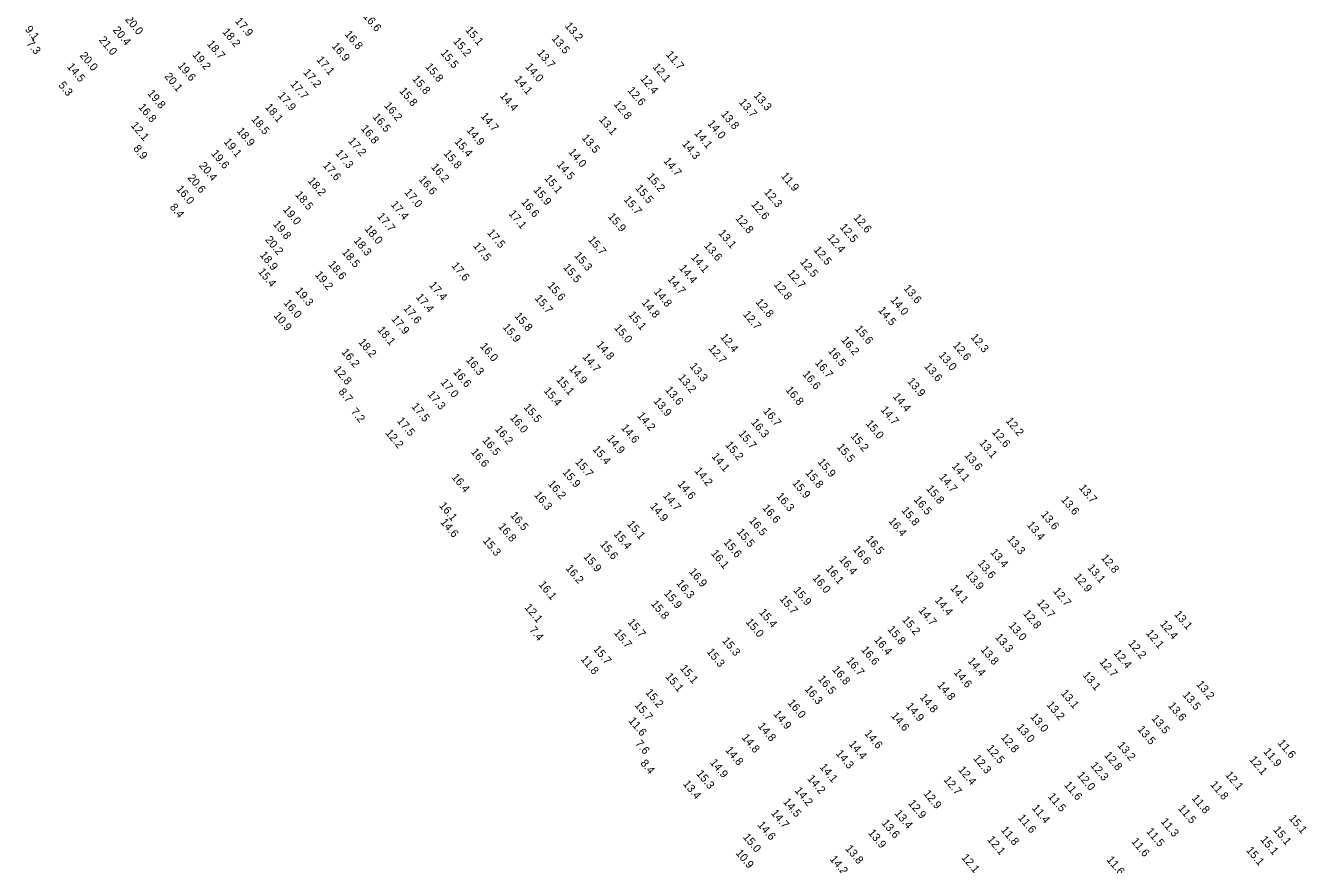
# Model space of a CAD drawing. Extents: x 1023796 to 1112670, y 656573 to 837340.
# Drawn here: x 1024434 to 1025234, y 835923 to 836447 of the extents above; entities that cross this region are included whole.
import ezdxf

# ---------------------------------------------------------------- set-up
doc = ezdxf.new("R2010")
doc.units = 0
doc.layers.add('V-TOPO-SOUN', color=7, linetype='Continuous')

msp = doc.modelspace()

# ---------------------------------------------------------------- texts
at = {"layer": 'V-TOPO-SOUN'}
for s, p in [('20.0 ', (1024495.77, 836450.65)), ('17.9 ', (1024564.47, 836449.65)), ('16.6 ', (1024644.54, 836452.65)), ('9.1', (1024433.24, 836444.44)), ('20.4 ', (1024488.1, 836444.03)), ('18.2 ', (1024556.56, 836442.92)), ('16.8 ', (1024633, 836441.45)), ('15.1 ', (1024708.44, 836444.07)), ('13.2 ', (1024770.59, 836446.67)), ('7.3', (1024434.13, 836435.57)), ('21.0 ', (1024479.42, 836437.86)), ('18.7 ', (1024546.94, 836435.35)), ('16.9 ', (1024624.92, 836434.01)), ('15.2 ', (1024700.78, 836437.05)), ('13.5 ', (1024762.34, 836438.76)), ('20.0 ', (1024467.45, 836428.12)), ('19.2 ', (1024537.94, 836428.63)), ('17.1 ', (1024615.39, 836425.47)), ('15.5 ', (1024692.91, 836429.72)), ('13.7 ', (1024753.22, 836429.72)), ('11.7 ', (1024833.82, 836428.74)), ('14.5 ', (1024459.48, 836421.15)), ('19.6 ', (1024528.64, 836421.72)), ('17.2 ', (1024607.09, 836417.56)), ('15.8 ', (1024683.4, 836421.13)), ('14.0 ', (1024745.86, 836421.15)), ('12.1 ', (1024825.42, 836421.04)), ('5.3', (1024454.14, 836409.52)), ('20.1 ', (1024520.41, 836415.08)), ('17.7 ', (1024599.01, 836410.29)), ('15.8 ', (1024675.21, 836413.48)), ('14.1 ', (1024739.06, 836413.31)), ('12.4 ', (1024817.69, 836413.7)), ('19.8 ', (1024509.72, 836404.49)), ('17.9 ', (1024591.3, 836403.15)), ('15.8 ', (1024667.19, 836405.97)), ('14.4 ', (1024730.02, 836402.93)), ('12.6 ', (1024809.75, 836406.34)), ('13.3 ', (1024888.59, 836403.19)), ('16.8 ', (1024504.05, 836395.85)), ('18.1 ', (1024583.22, 836395.84)), ('16.2 ', (1024657.64, 836396.81)), ('12.8 ', (1024801.09, 836397.73)), ('13.7 ', (1024879.39, 836398.93)), ('12.1 ', (1024499.4, 836384.41)), ('18.5 ', (1024574.69, 836388.29)), ('16.5 ', (1024650.46, 836389.77)), ('14.7 ', (1024717.96, 836390.23)), ('13.1 ', (1024791.96, 836388.07)), ('14.0 ', (1024859.76, 836385.56)), ('13.8 ', (1024868.19, 836391.47)), ('18.9 ', (1024565.57, 836380.95)), ('16.8 ', (1024643.11, 836382.52)), ('14.9 ', (1024709.12, 836381.44)), ('13.5 ', (1024781.14, 836376.66)), ('14.1 ', (1024851.48, 836379.57)), ('8.9', (1024500.86, 836369.92)), ('19.1 ', (1024557.4, 836374.18)), ('17.2 ', (1024635.18, 836374.75)), ('15.4 ', (1024701.61, 836374.34)), ('14.0 ', (1024772.82, 836367.81)), ('14.3 ', (1024843.79, 836372.84)), ('20.4 ', (1024542.01, 836359.28)), ('19.6 ', (1024549.59, 836366.9)), ('17.6 ', (1024619.41, 836359.5)), ('17.3 ', (1024627.18, 836367.09)), ('15.8 ', (1024694.83, 836366.92)), ('14.5 ', (1024765.48, 836359.97)), ('14.7 ', (1024832.23, 836362.2)), ('20.6 ', (1024534.81, 836351.71)), ('16.2 ', (1024687.01, 836358.44)), ('15.2 ', (1024821.89, 836352.43)), ('11.9 ', (1024905.66, 836352.82)), ('16.0 ', (1024527.69, 836344.68)), ('18.2 ', (1024609.94, 836349.83)), ('16.6 ', (1024679.28, 836350.68)), ('15.9 ', (1024750.92, 836344.06)), ('15.1 ', (1024757.78, 836351.42)), ('15.5 ', (1024814.61, 836345.28)), ('18.5 ', (1024602.06, 836341.13)), ('17.0 ', (1024670.32, 836342.65)), ('16.6 ', (1024743.31, 836336.56)), ('15.7 ', (1024807.37, 836338.16)), ('12.3 ', (1024895.12, 836342.73)), ('8.4', (1024523.73, 836333.31)), ('19.0 ', (1024594.43, 836331.86)), ('17.7 ', (1024653.28, 836327.54)), ('17.4 ', (1024661.77, 836335.03)), ('17.1 ', (1024735.43, 836329.28)), ('15.9 ', (1024797.54, 836327.48)), ('12.6 ', (1024887.06, 836335.07)), ('19.8 ', (1024588.25, 836322.76)), ('18.0 ', (1024645.45, 836319.8)), ('12.8 ', (1024877.19, 836326.41)), ('12.5 ', (1024942.43, 836320.81)), ('12.6 ', (1024950.95, 836326.82)), ('20.2 ', (1024583.31, 836313.01)), ('18.3 ', (1024638.56, 836312.47)), ('17.5 ', (1024722.08, 836317.34)), ('15.7 ', (1024785.08, 836312.98)), ('13.1 ', (1024866.52, 836317.08)), ('12.4 ', (1024934.55, 836314.36)), ('18.5 ', (1024631.28, 836305.19)), ('17.5 ', (1024713.29, 836309.22)), ('13.6 ', (1024857.54, 836309.28)), ('12.5 ', (1024926.05, 836306.7)), ('18.9 ', (1024579.96, 836303.43)), ('18.6 ', (1024622.76, 836297.59)), ('17.6 ', (1024699.79, 836296.75)), ('15.5 ', (1024769.53, 836295.71)), ('15.3 ', (1024776.46, 836303.09)), ('14.1 ', (1024849.42, 836301.99)), ('12.5 ', (1024917.56, 836299.08)), ('15.4 ', (1024578.84, 836292.97)), ('19.2 ', (1024614.41, 836291.11)), ('14.7 ', (1024834.7, 836288.37)), ('14.4 ', (1024842.01, 836295.22)), ('12.7 ', (1024909.67, 836292.03)), ('19.3 ', (1024602.14, 836281.06)), ('17.4 ', (1024685.74, 836284.61)), ('15.6 ', (1024759.65, 836284.4)), ('14.8 ', (1024826.18, 836280.46)), ('12.8 ', (1024901.16, 836284.99)), ('13.6 ', (1024982.28, 836282.61)), ('16.0 ', (1024594.86, 836273.47)), ('17.4 ', (1024677.47, 836277.09)), ('15.7 ', (1024751.78, 836276.4)), ('14.8 ', (1024818.61, 836273.65)), ('12.8 ', (1024889.79, 836273.99)), ('14.0 ', (1024974.07, 836275.34)), ('10.9 ', (1024588.63, 836265.58)), ('17.6 ', (1024669.69, 836270.07)), ('15.8 ', (1024739.12, 836265.31)), ('15.1 ', (1024810.27, 836266.05)), ('12.7 ', (1024881.96, 836266.36)), ('14.5 ', (1024966.36, 836268.88)), ('18.1 ', (1024653.45, 836256.56)), ('17.9 ', (1024662.15, 836263.43)), ('15.9 ', (1024731.77, 836258.37)), ('15.0 ', (1024801.41, 836257.95)), ('15.6 ', (1024951.91, 836257.29)), ('18.2 ', (1024641.54, 836248.97)), ('14.8 ', (1024790.18, 836247.44)), ('12.4 ', (1024867.74, 836252.18)), ('16.2 ', (1024943.26, 836250.4)), ('12.3 ', (1025024.2, 836252.04)), ('16.2 ', (1024631, 836242.75)), ('16.0 ', (1024717.57, 836246.4)), ('14.7 ', (1024781.59, 836239.7)), ('12.7 ', (1024860.32, 836245.13)), ('16.5 ', (1024935.11, 836243.39)), ('13.0 ', (1025004.16, 836240.8)), ('12.6 ', (1025013.09, 836247.02)), ('12.8 ', (1024626.11, 836231.89)), ('16.3 ', (1024708.78, 836237.81)), ('14.9 ', (1024773.24, 836232.36)), ('13.3 ', (1024848.61, 836233.86)), ('16.7 ', (1024926.88, 836236.05)), ('13.6 ', (1024995.2, 836233.84)), ('17.0 ', (1024692.9, 836223.8)), ('16.6 ', (1024700.79, 836230.29)), ('15.1 ', (1024765.25, 836225.44)), ('13.2 ', (1024841.37, 836226.79)), ('16.6 ', (1024919.15, 836228.95)), ('13.9 ', (1024984.61, 836224.44)), ('8.7', (1024629.14, 836217.91)), ('17.3 ', (1024684.76, 836216.3)), ('15.4 ', (1024757.35, 836218.6)), ('13.6 ', (1024833.3, 836219.15)), ('16.8 ', (1024908.55, 836219.09)), ('17.5 ', (1024674.72, 836208.72)), ('15.5 ', (1024744.83, 836208.26)), ('13.9 ', (1024826, 836212.1)), ('14.4 ', (1024975.57, 836214.99)), ('7.2', (1024636.81, 836205.45)), ('17.5 ', (1024665.65, 836199.76)), ('16.0 ', (1024736.25, 836201.74)), ('14.2 ', (1024815.85, 836202.99)), ('16.7 ', (1024894.52, 836205.85)), ('14.7 ', (1024967.94, 836206.73)), ('12.2 ', (1025046.09, 836199.79)), ('12.2 ', (1024658.46, 836192.19)), ('16.2 ', (1024726.91, 836194.54)), ('14.6 ', (1024805.72, 836195.41)), ('15.7 ', (1024879.08, 836191.71)), ('16.3 ', (1024886.92, 836198.85)), ('15.0 ', (1024958.61, 836198.01)), ('12.6 ', (1025037.6, 836192.73)), ('16.5 ', (1024719.03, 836187.63)), ('14.9 ', (1024796.83, 836188.73)), ('15.2 ', (1024870.88, 836184.7)), ('15.5 ', (1024940.58, 836183.43)), ('15.2 ', (1024949.15, 836190.2)), ('13.1 ', (1025029.56, 836185.95)), ('16.6 ', (1024711.89, 836180.36)), ('15.4 ', (1024787.93, 836182.04)), ('14.1 ', (1024862.33, 836177.5)), ('13.6 ', (1025020.26, 836178.2)), ('15.9 ', (1024769.13, 836167.63)), ('15.7 ', (1024777.04, 836174.07)), ('14.2 ', (1024851.65, 836168.56)), ('15.9 ', (1024928.59, 836174.06)), ('14.1 ', (1025012.36, 836171.42)), ('16.4 ', (1024699.82, 836164.55)), ('16.2 ', (1024760, 836160.38)), ('14.6 ', (1024841, 836160.26)), ('15.9 ', (1024912.75, 836160.84)), ('15.8 ', (1024920.9, 836167.25)), ('14.7 ', (1025004.49, 836164.57)), ('16.3 ', (1024751.37, 836153.47)), ('14.7 ', (1024831.86, 836153.04)), ('16.3 ', (1024902.76, 836152.65)), ('15.8 ', (1024996.41, 836157.36)), ('13.7 ', (1025091.86, 836157.92)), ('16.1 ', (1024692.04, 836146.76)), ('14.9 ', (1024823.79, 836146.35)), ('16.6 ', (1024894.01, 836145.37)), ('15.8 ', (1024980.94, 836143.81)), ('16.5 ', (1024988.66, 836150.55)), ('13.6 ', (1025080.7, 836150.49)), ('14.6 ', (1024692.82, 836136.43)), ('16.5 ', (1024736.5, 836140.74)), ('16.5 ', (1024885.65, 836137.45)), ('16.4 ', (1024972.87, 836137.13)), ('13.6 ', (1025068.13, 836141.2)), ('16.8 ', (1024728.97, 836133.71)), ('15.4 ', (1024801.06, 836129.05)), ('15.1 ', (1024809.53, 836135.23)), ('15.5 ', (1024877.99, 836130.37)), ('13.4 ', (1025059.35, 836134.7)), ('15.3 ', (1024719.34, 836124.84)), ('15.6 ', (1024792.49, 836122.66)), ('15.6 ', (1024869.79, 836123.82)), ('16.6 ', (1024950.62, 836119.53)), ('16.5 ', (1024958.68, 836125.79)), ('13.3 ', (1025047.01, 836125.77)), ('15.9 ', (1024782.25, 836114.86)), ('16.1 ', (1024861.9, 836116.95)), ('16.4 ', (1024941.96, 836113.11)), ('13.4 ', (1025036.47, 836117.65)), ('12.8 ', (1025105.67, 836114.15)), ('16.2 ', (1024771.05, 836107.62)), ('16.9 ', (1024848.15, 836105.48)), ('16.1 ', (1024933.67, 836107.3)), ('13.9 ', (1025021.14, 836103.67)), ('13.6 ', (1025028.54, 836110.7)), ('13.1 ', (1025097.18, 836107.97)), ('16.1 ', (1024754.17, 836097.42)), ('16.3 ', (1024840.28, 836098.26)), ('16.0 ', (1024925.36, 836101.59)), ('12.9 ', (1025088.74, 836102.25)), ('15.9 ', (1024832.5, 836091.93)), ('15.7 ', (1024904.86, 836088.46)), ('15.9 ', (1024913.4, 836093.86)), ('14.4 ', (1025001.76, 836087.67)), ('14.1 ', (1025011.5, 836095.18)), ('12.7 ', (1025075.7, 836093.39)), ('12.1 ', (1024745.38, 836083.14)), ('15.8 ', (1024824.43, 836085.38)), ('15.4 ', (1024891.97, 836080.07)), ('14.7 ', (1024991.61, 836081.28)), ('12.8 ', (1025056.98, 836079.36)), ('12.7 ', (1025065.58, 836086.02)), ('15.7 ', (1024809.86, 836073.9)), ('15.0 ', (1024883.64, 836074.06)), ('15.2 ', (1024981.35, 836075.46)), ('13.0 ', (1025047.9, 836071.89)), ('12.4 ', (1025142.47, 836072.8)), ('13.1 ', (1025151.42, 836078.88)), ('7.4', (1024748.37, 836069.02)), ('15.7 ', (1024801.2, 836067.3)), ('15.8 ', (1024972.24, 836069.45)), ('13.3 ', (1025039.47, 836064.53)), ('12.1 ', (1025133.77, 836067.05)), ('15.7 ', (1024788.39, 836057.08)), ('15.3 ', (1024859.24, 836055.41)), ('15.3 ', (1024868.92, 836062.34)), ('16.6 ', (1024955.77, 836056.66)), ('16.4 ', (1024963.83, 836062.91)), ('13.8 ', (1025030.46, 836056.75)), ('12.2 ', (1025122.63, 836060.7)), ('11.8 ', (1024780.47, 836050.82)), ('16.7 ', (1024946.43, 836049.89)), ('14.4 ', (1025022.3, 836049.68)), ('12.7 ', (1025104.67, 836049.1)), ('12.4 ', (1025113.53, 836054.61)), ('15.1 ', (1024833.46, 836039.9)), ('15.1 ', (1024842.57, 836045.13)), ('16.8 ', (1024937.68, 836044.32)), ('14.6 ', (1025013.64, 836042.52)), ('13.1 ', (1025094.22, 836040.87)), ('16.3 ', (1024920.46, 836032.11)), ('16.5 ', (1024928.72, 836038.43)), ('14.8 ', (1025003.3, 836034.6)), ('13.2 ', (1025165.21, 836035.1)), ('15.2 ', (1024820.91, 836030.02)), ('16.0 ', (1024909.87, 836023.45)), ('14.8 ', (1024992.41, 836026.93)), ('13.1 ', (1025080.55, 836029.49)), ('13.5 ', (1025156.65, 836028.49)), ('15.7 ', (1024814.22, 836022.04)), ('14.9 ', (1024900.91, 836016.53)), ('14.6 ', (1024974.49, 836015.4)), ('14.9 ', (1024983.79, 836021.39)), ('13.2 ', (1025071.65, 836022.28)), ('13.6 ', (1025147.6, 836021.71)), ('11.6 ', (1024810.39, 836012.3)), ('14.8 ', (1024891.22, 836008.95)), ('13.0 ', (1025052.96, 836008.27)), ('13.0 ', (1025061.5, 836014.76)), ('13.5 ', (1025137.24, 836013.76)), ('14.8 ', (1024881.11, 836001.8)), ('14.6 ', (1024957.81, 836004.34)), ('12.8 ', (1025043.07, 836001.97)), ('13.5 ', (1025128.45, 836006.93)), ('7.6', (1024814.65, 835998.06)), ('14.8 ', (1024870.88, 835993.97)), ('14.3 ', (1024939.91, 835991.85)), ('14.4 ', (1024948.03, 835997.75)), ('12.5 ', (1025034.1, 835995.06)), ('13.2 ', (1025115.9, 835996.97)), ('11.9 ', (1025207.2, 835993.04)), ('11.6 ', (1025216.07, 835998.41)), ('8.4', (1024817.81, 835985.75)), ('14.9 ', (1024861.27, 835986.18)), ('14.1 ', (1024929.8, 835983.31)), ('12.3 ', (1025025.84, 835988.77)), ('12.3 ', (1025099.08, 835984.38)), ('12.8 ', (1025107.68, 835990.78)), ('12.1 ', (1025198.33, 835988.01)), ('15.3 ', (1024852.73, 835979.25)), ('14.2 ', (1024922.14, 835976.14)), ('12.7 ', (1025007.27, 835975.49)), ('12.4 ', (1025016.41, 835981.65)), ('12.0 ', (1025090.77, 835978.28)), ('12.1 ', (1025183.32, 835978.48)), ('13.4 ', (1024844.4, 835972.86)), ('14.2 ', (1024914.25, 835968.64)), ('11.6 ', (1025082.62, 835972.21)), ('11.8 ', (1025173.99, 835972.44)), ('14.5 ', (1024906.97, 835961.63)), ('12.9 ', (1024985.14, 835960.7)), ('12.9 ', (1024994.69, 835966.77)), ('11.5 ', (1025072.52, 835964.93)), ('11.8 ', (1025162.38, 835963.86)), ('14.7 ', (1024899.43, 835954.59)), ('13.4 ', (1024976.66, 835954.38)), ('11.6 ', (1025053.78, 835951.61)), ('11.4 ', (1025062.48, 835957.72)), ('11.5 ', (1025153.86, 835957.57)), ('15.1 ', (1025223.05, 835951.35)), ('14.6 ', (1024891.03, 835947.24)), ('13.6 ', (1024968.56, 835948.42)), ('11.8 ', (1025043.11, 835944.02)), ('11.3 ', (1025142.99, 835949.33)), ('15.1 ', (1025213.31, 835944.16)), ('15.0 ', (1024881.89, 835939.6)), ('13.9 ', (1024960.11, 835942.23)), ('12.1 ', (1025034.6, 835938.03)), ('11.6 ', (1025124.62, 835936.87)), ('11.5 ', (1025133.99, 835943.15)), ('15.1 ', (1025205.25, 835938.03)), ('10.9 ', (1024877.33, 835929.62)), ('13.8 ', (1024945.86, 835932.39)), ('15.1 ', (1025196.37, 835931.37)), ('14.2 ', (1024936.17, 835925.82)), ('12.1 ', (1025018.46, 835926.79)), ('11.6 ', (1025109.14, 835925.43))]:
    msp.add_text(s, height=5, rotation=310, dxfattribs=at).set_placement(p)

doc.saveas('drawing.dxf')
